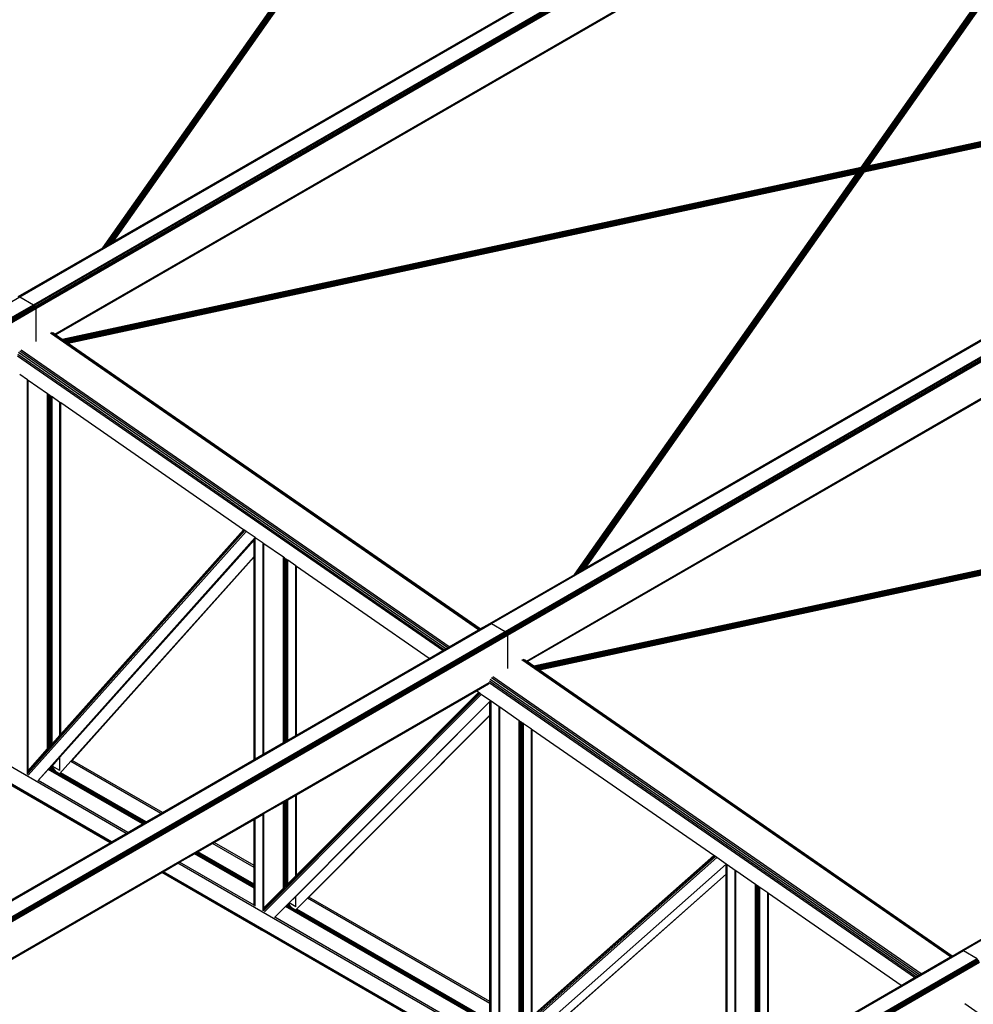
# Model space of a CAD drawing. Header units: millimetres. Extents: x 10 to 1250, y -62 to 528.
# Tile 692 of 909: x 611.85 to 614.09, y 515.1 to 517.4. Entities that reach past the tile are written whole.
import ezdxf

# ---------------------------------------------------------------- set-up
doc = ezdxf.new("R2010")
doc.units = ezdxf.units.MM
doc.header["$LTSCALE"] = 0.05

msp = doc.modelspace()

# ---------------------------------------------------------------- linework, layer by layer
at = {"color": 8}
for p, q in [((611.8527, 516.7528), (614.6215, 518.3513)), ((611.8547, 516.7521), (614.6235, 518.3506)), ((611.8868, 516.7336), (614.6556, 518.3321)), ((611.8888, 516.732), (614.6575, 518.3305)), ((611.8905, 516.7297), (614.6592, 518.3283)), ((611.8916, 516.7271), (614.6603, 518.3257)), ((611.892, 516.7246), (614.6607, 518.3232)), ((611.9367, 516.6644), (614.6184, 518.2127)), ((611.9381, 516.6634), (614.6179, 518.2106)), ((613.8253, 517.0546), (614.6315, 518.2)), ((613.8255, 517.0547), (614.6319, 518.2003)), ((613.8258, 517.0548), (614.6323, 518.2004)), ((613.8263, 517.0549), (614.6328, 518.2005)), ((613.8268, 517.0549), (614.6333, 518.2005)), ((613.8273, 517.0548), (614.6338, 518.2004)), ((613.8279, 517.0546), (614.6344, 518.2002)), ((613.8285, 517.0543), (614.6349, 518.2)), ((613.829, 517.054), (614.6355, 518.1996)), ((613.8302, 517.0544), (614.6361, 518.1992)), ((613.8316, 517.0552), (614.6366, 518.1987)), ((613.833, 517.0558), (614.6372, 518.1982)), ((613.8343, 517.0564), (614.6377, 518.1976)), ((613.8355, 517.0568), (614.6381, 518.197)), ((613.8366, 517.0571), (614.6386, 518.1963)), ((613.8376, 517.0573), (614.6389, 518.1956)), ((613.8385, 517.0575), (614.6392, 518.1949)), ((613.8394, 517.0577), (614.6395, 518.1942)), ((613.8402, 517.0578), (614.6397, 518.1935)), ((613.8409, 517.058), (614.6398, 518.1929)), ((613.8414, 517.0581), (614.6398, 518.1922)), ((613.8419, 517.0582), (614.6398, 518.1916)), ((613.8422, 517.0583), (614.6397, 518.1911)), ((612.05, 516.8673), (612.7148, 517.8124)), ((612.0505, 516.8676), (612.7158, 517.8134)), ((612.0512, 516.868), (612.7169, 517.8144)), ((612.052, 516.8685), (612.7181, 517.8154)), ((612.053, 516.8691), (612.7194, 517.8164)), ((612.0542, 516.8697), (612.7208, 517.8174)), ((612.0555, 516.8705), (612.7222, 517.8184)), ((612.0568, 516.8713), (612.7238, 517.8195)), ((612.0583, 516.8721), (612.7244, 517.819)), ((612.0598, 516.873), (612.7249, 517.8186)), ((612.0613, 516.8739), (612.7255, 517.818)), ((612.0629, 516.8748), (612.726, 517.8174)), ((612.0644, 516.8757), (612.7264, 517.8168)), ((612.0659, 516.8765), (612.7269, 517.8161)), ((612.0673, 516.8773), (612.7272, 517.8154)), ((612.0687, 516.8781), (612.7275, 517.8147)), ((612.0699, 516.8788), (612.7278, 517.814)), ((612.0711, 516.8795), (612.728, 517.8133)), ((612.072, 516.88), (612.7281, 517.8127)), ((612.0496, 516.8671), (612.7098, 517.8057)), ((612.0497, 516.8672), (612.7098, 517.8057)), ((612.0728, 516.8805), (612.7281, 517.812)), ((612.0735, 516.8809), (612.7281, 517.8114)), ((612.0739, 516.8812), (612.728, 517.8109)), ((612.0743, 516.8814), (612.7271, 517.8094)), ((612.0743, 516.8814), (613.6199, 517.7737)), ((611.9386, 516.663), (613.7412, 517.7037)), ((612.9575, 515.9876), (615.7263, 517.5861)), ((612.9595, 515.9869), (615.7282, 517.5854)), ((612.9916, 515.9684), (615.7603, 517.5669)), ((612.9936, 515.9668), (615.7623, 517.5653)), ((612.9952, 515.9645), (615.764, 517.563)), ((612.9964, 515.9619), (615.7651, 517.5605)), ((612.9968, 515.9594), (615.7655, 517.558)), ((613.8252, 517.0546), (614.1258, 517.4817)), ((613.8425, 517.0583), (614.1362, 517.4756)), ((613.0413, 515.8991), (615.7232, 517.4475)), ((613.0428, 515.8981), (615.7227, 517.4453)), ((615.3822, 517.3881), (613.829, 517.054)), ((615.3808, 517.3873), (613.8296, 517.0536)), ((615.3791, 517.3863), (613.8302, 517.0531)), ((615.3773, 517.3853), (613.8307, 517.0525)), ((615.3835, 517.3889), (613.8308, 517.0548)), ((615.3753, 517.3841), (613.8312, 517.052)), ((615.3733, 517.383), (613.8317, 517.0513)), ((615.3712, 517.3818), (613.8321, 517.0506)), ((615.3846, 517.3895), (613.8323, 517.0555)), ((615.3691, 517.3805), (613.8324, 517.05)), ((615.367, 517.3793), (613.8327, 517.0493)), ((615.3649, 517.3781), (613.833, 517.0486)), ((615.3629, 517.3769), (613.8332, 517.0479)), ((615.361, 517.3758), (613.8333, 517.0472)), ((613.8333, 517.0466), (615.3592, 517.3748)), ((615.3854, 517.39), (613.8336, 517.0561)), ((615.386, 517.3903), (613.8349, 517.0566)), ((615.3527, 517.3711), (613.8324, 517.044)), ((615.3532, 517.3713), (613.8325, 517.0442)), ((615.3539, 517.3718), (613.8327, 517.0445)), ((615.3549, 517.3724), (613.833, 517.0449)), ((615.3561, 517.3731), (613.8332, 517.0454)), ((615.3576, 517.3739), (613.8333, 517.046)), ((614.583, 517.2177), (613.8425, 517.0583)), ((614.5985, 517.2087), (613.8323, 517.0439)), ((613.8252, 517.0546), (611.9544, 516.6521)), ((613.8268, 517.0549), (611.9545, 516.6521)), ((613.8273, 517.0548), (611.9547, 516.6519)), ((613.8279, 517.0546), (611.955, 516.6517)), ((613.8285, 517.0543), (611.9554, 516.6514)), ((613.829, 517.054), (611.956, 516.651)), ((613.8282, 517.0533), (611.9565, 516.6506)), ((613.8267, 517.0524), (611.9572, 516.6502)), ((613.8253, 517.0514), (611.9579, 516.6497)), ((613.1592, 516.1046), (613.826, 517.0519)), ((613.1604, 516.1054), (613.8274, 517.0529)), ((613.1618, 516.1062), (613.829, 517.054)), ((613.1633, 516.107), (613.8296, 517.0536)), ((613.1648, 516.1079), (613.8302, 517.0531)), ((613.1663, 516.1088), (613.8307, 517.0525)), ((613.1679, 516.1097), (613.8312, 517.052)), ((613.1694, 516.1105), (613.8317, 517.0513)), ((613.1793, 516.1163), (614.835, 517.0722)), ((613.8253, 517.0546), (613.8252, 517.0546)), ((613.8255, 517.0547), (613.8253, 517.0546)), ((613.8258, 517.0548), (613.8255, 517.0547)), ((613.8258, 517.0548), (613.8263, 517.0549)), ((613.8355, 517.0568), (613.8355, 517.0568)), ((613.836, 517.0569), (613.8366, 517.0571)), ((613.8366, 517.0571), (613.8371, 517.0572)), ((613.8376, 517.0573), (613.8371, 517.0572)), ((613.8385, 517.0575), (613.8376, 517.0573)), ((613.8394, 517.0577), (613.8385, 517.0575)), ((613.8402, 517.0578), (613.8394, 517.0577)), ((613.8409, 517.058), (613.8402, 517.0578)), ((613.8414, 517.0581), (613.8409, 517.058)), ((613.8419, 517.0582), (613.8414, 517.0581)), ((613.8422, 517.0583), (613.8419, 517.0582)), ((613.8425, 517.0583), (613.8422, 517.0583)), ((613.824, 517.0504), (611.9587, 516.6491)), ((613.8227, 517.0494), (611.9595, 516.6486)), ((613.8215, 517.0484), (611.9604, 516.648)), ((613.8205, 517.0474), (611.9612, 516.6474)), ((613.8196, 517.0464), (611.9621, 516.6468)), ((613.8188, 517.0455), (611.9629, 516.6462)), ((613.8181, 517.0446), (611.9637, 516.6457)), ((613.8176, 517.0438), (611.9644, 516.6451)), ((611.9652, 516.6447), (613.817, 517.0431)), ((613.8165, 517.0424), (611.9658, 516.6442)), ((613.8161, 517.0418), (611.9664, 516.6438)), ((613.8158, 517.0412), (611.9669, 516.6435)), ((613.8155, 517.0408), (611.9673, 516.6432)), ((613.8152, 517.0405), (611.9676, 516.643)), ((613.8151, 517.0403), (611.9677, 516.6429)), ((613.815, 517.0402), (611.9678, 516.6428)), ((613.1546, 516.102), (613.815, 517.0402)), ((613.1547, 516.1021), (613.815, 517.0402)), ((613.155, 516.1022), (613.82, 517.0469)), ((613.1555, 516.1025), (613.821, 517.0479)), ((613.1562, 516.1029), (613.8221, 517.0489)), ((613.157, 516.1034), (613.8233, 517.0499)), ((613.158, 516.104), (613.8246, 517.0509)), ((613.1709, 516.1114), (613.8321, 517.0506)), ((613.1723, 516.1122), (613.8324, 517.05)), ((613.1737, 516.113), (613.8327, 517.0493)), ((613.1749, 516.1137), (613.833, 517.0486)), ((613.176, 516.1144), (613.8332, 517.0479)), ((613.177, 516.1149), (613.8333, 517.0472)), ((613.1778, 516.1154), (613.8333, 517.0466)), ((613.1785, 516.1158), (613.8333, 517.046)), ((613.1789, 516.1161), (613.8332, 517.0454)), ((613.1793, 516.1163), (613.8323, 517.0439)), ((613.815, 517.0402), (613.8151, 517.0403)), ((613.8151, 517.0403), (613.8152, 517.0405)), ((613.8152, 517.0405), (613.8155, 517.0408)), ((613.8155, 517.0408), (613.8158, 517.0412)), ((613.8158, 517.0412), (613.8161, 517.0418)), ((613.8161, 517.0418), (613.8165, 517.0424)), ((613.8165, 517.0424), (613.817, 517.0431)), ((613.817, 517.0431), (613.8176, 517.0438)), ((613.8176, 517.0438), (613.8181, 517.0446)), ((613.8181, 517.0446), (613.8185, 517.0451)), ((613.8185, 517.0451), (613.8188, 517.0455)), ((613.8188, 517.0455), (613.8192, 517.046)), ((613.8323, 517.0439), (613.8324, 517.044)), ((613.8324, 517.044), (613.8325, 517.0442)), ((613.8325, 517.0442), (613.8327, 517.0445)), ((613.8327, 517.0445), (613.833, 517.0449)), ((613.0433, 515.8977), (614.9562, 517.0022)), ((611.8511, 516.7525), (612.0496, 516.8671)), ((612.0496, 516.8671), (612.0497, 516.8672)), ((612.0497, 516.8672), (612.05, 516.8673)), ((612.05, 516.8673), (612.0505, 516.8676)), ((612.0505, 516.8676), (612.0512, 516.868)), ((612.0512, 516.868), (612.052, 516.8685)), ((612.052, 516.8685), (612.053, 516.8691)), ((612.053, 516.8691), (612.0542, 516.8697)), ((612.0542, 516.8697), (612.0555, 516.8705)), ((612.0555, 516.8705), (612.0568, 516.8713)), ((612.0568, 516.8713), (612.0583, 516.8721)), ((612.0583, 516.8721), (612.0598, 516.873)), ((612.0598, 516.873), (612.0613, 516.8739)), ((612.0613, 516.8739), (612.0629, 516.8748)), ((612.0629, 516.8748), (612.0644, 516.8757)), ((612.0644, 516.8757), (612.0659, 516.8765)), ((612.0659, 516.8765), (612.0673, 516.8773)), ((612.0673, 516.8773), (612.0687, 516.8781)), ((612.0687, 516.8781), (612.0699, 516.8788)), ((612.0699, 516.8788), (612.0711, 516.8795)), ((612.0711, 516.8795), (612.072, 516.88)), ((612.072, 516.88), (612.0728, 516.8805)), ((612.0728, 516.8805), (612.0735, 516.8809)), ((612.0735, 516.8809), (612.0739, 516.8812)), ((612.0743, 516.8814), (612.0739, 516.8812)), ((614.0631, 515.2219), (616.808, 516.8066)), ((614.0651, 515.2212), (616.808, 516.8048)), ((609.1454, 515.1879), (611.8547, 516.7521)), ((611.8527, 516.7528), (611.8547, 516.7521)), ((611.8547, 516.7521), (611.8868, 516.7336)), ((609.1775, 515.1693), (611.8868, 516.7336)), ((609.1794, 515.1677), (611.8888, 516.732)), ((609.1811, 515.1655), (611.8905, 516.7297)), ((611.8868, 516.7336), (611.8888, 516.732)), ((611.8888, 516.732), (611.8905, 516.7297)), ((611.8905, 516.7297), (611.8916, 516.7271)), ((609.1822, 515.1629), (611.8916, 516.7271)), ((609.1826, 515.1604), (611.892, 516.7246)), ((611.8916, 516.7271), (611.892, 516.7246)), ((611.892, 516.7246), (611.892, 516.6472)), ((612.9295, 515.972), (611.9263, 516.667)), ((612.932, 515.9735), (611.9294, 516.6681)), ((611.9367, 516.6644), (611.932, 516.6676)), ((611.9381, 516.6634), (611.9367, 516.6644)), ((611.9386, 516.663), (611.9381, 516.6634)), ((611.9544, 516.6521), (611.9386, 516.663)), ((611.9545, 516.6521), (611.9544, 516.6521)), ((611.9547, 516.6519), (611.9545, 516.6521)), ((611.955, 516.6517), (611.9547, 516.6519)), ((611.9554, 516.6514), (611.955, 516.6517)), ((611.956, 516.651), (611.9554, 516.6514)), ((611.9565, 516.6506), (611.956, 516.651)), ((611.9572, 516.6502), (611.9565, 516.6506)), ((611.9579, 516.6497), (611.9572, 516.6502)), ((611.9587, 516.6491), (611.9579, 516.6497)), ((611.9595, 516.6486), (611.9587, 516.6491)), ((611.9604, 516.648), (611.9595, 516.6486)), ((611.9612, 516.6474), (611.9604, 516.648)), ((611.9621, 516.6468), (611.9612, 516.6474)), ((611.9629, 516.6462), (611.9621, 516.6468)), ((611.9637, 516.6457), (611.9629, 516.6462)), ((611.9644, 516.6451), (611.9637, 516.6457)), ((611.9652, 516.6447), (611.9644, 516.6451)), ((611.9658, 516.6442), (611.9652, 516.6447)), ((611.9664, 516.6438), (611.9658, 516.6442)), ((611.9669, 516.6435), (611.9664, 516.6438)), ((611.9673, 516.6432), (611.9669, 516.6435)), ((611.9676, 516.643), (611.9673, 516.6432)), ((611.9677, 516.6429), (611.9676, 516.643)), ((611.9678, 516.6428), (611.9677, 516.6429)), ((612.933, 515.9741), (611.9678, 516.6428)), ((612.8453, 515.9234), (611.8494, 516.6134)), ((612.8488, 515.9254), (611.8502, 516.6173)), ((612.8529, 515.9278), (611.8519, 516.6213)), ((612.8571, 515.9303), (611.8545, 516.6249)), ((612.8608, 515.9324), (611.8576, 516.6274)), ((611.8725, 516.5576), (611.8545, 516.5701)), ((611.8725, 515.6404), (611.8725, 516.5576)), ((611.8742, 516.5564), (611.8725, 516.5576)), ((611.8742, 515.6423), (611.8742, 516.5564)), ((611.92, 516.5247), (611.8742, 516.5564)), ((611.92, 515.6996), (611.92, 516.5247)), ((611.9214, 516.5237), (611.92, 516.5247)), ((611.9214, 515.6988), (611.9214, 516.5237)), ((611.9223, 516.5231), (611.9214, 516.5237)), ((611.9223, 515.6983), (611.9223, 516.5231)), ((611.9251, 516.5212), (611.9223, 516.5231)), ((611.9251, 515.6992), (611.9251, 516.5212)), ((611.9278, 516.5193), (611.9251, 516.5212)), ((611.9278, 515.7023), (611.9278, 516.5193)), ((611.9288, 516.5186), (611.9278, 516.5193)), ((611.9288, 515.7033), (611.9288, 516.5186)), ((611.9302, 516.5176), (611.9288, 516.5186)), ((611.9302, 515.7049), (611.9302, 516.5176)), ((611.9488, 516.5047), (611.9302, 516.5176)), ((611.9488, 515.7258), (611.9488, 516.5047)), ((611.9505, 516.5035), (611.9488, 516.5047)), ((611.9505, 515.7277), (611.9505, 516.5035)), ((612.3789, 516.2067), (611.9505, 516.5035)), ((614.9304, 516.2892), (613.0589, 515.8869)), ((614.932, 516.2894), (613.0591, 515.8868)), ((614.9325, 516.2893), (613.0593, 515.8866)), ((614.9331, 516.2891), (613.0596, 515.8864)), ((614.9337, 516.2889), (613.06, 515.8861)), ((614.9342, 516.2885), (613.0605, 515.8858)), ((614.9334, 516.2878), (613.0611, 515.8853)), ((614.9319, 516.2869), (613.0618, 515.8849)), ((614.9305, 516.2859), (613.0625, 515.8844)), ((614.9292, 516.2849), (613.0633, 515.8838)), ((614.9279, 516.2839), (613.0641, 515.8833)), ((614.9267, 516.2829), (613.0649, 515.8827)), ((614.9257, 516.2819), (613.0658, 515.8821)), ((614.9248, 516.281), (613.0666, 515.8815)), ((614.924, 516.28), (613.0675, 515.881)), ((614.9234, 516.2792), (613.0683, 515.8804)), ((614.9228, 516.2784), (613.069, 515.8799)), ((613.0697, 515.8794), (614.9222, 516.2776)), ((614.9218, 516.2769), (613.0704, 515.8789)), ((614.9213, 516.2763), (613.071, 515.8785)), ((614.921, 516.2758), (613.0714, 515.8782)), ((614.9207, 516.2753), (613.0718, 515.8779)), ((614.9204, 516.275), (613.0721, 515.8777)), ((614.9203, 516.2748), (613.0723, 515.8776)), ((614.9202, 516.2747), (613.0724, 515.8775)), ((611.8725, 515.6348), (612.382, 516.2046)), ((611.8742, 515.6405), (612.3799, 516.206)), ((611.8744, 515.6319), (612.3848, 516.2027)), ((611.9505, 515.7277), (612.3789, 516.2067)), ((612.3799, 516.206), (612.3789, 516.2067)), ((612.382, 516.2046), (612.3799, 516.206)), ((612.3848, 516.2027), (612.382, 516.2046)), ((612.4059, 516.188), (612.3848, 516.2027)), ((611.8969, 515.6189), (612.4059, 516.188)), ((611.929, 515.6538), (612.4034, 516.1843)), ((611.9488, 515.6739), (612.4034, 516.1822)), ((612.4034, 516.1843), (612.4041, 516.1851)), ((612.4034, 516.1822), (612.4034, 516.1843)), ((612.4034, 516.1822), (612.4041, 516.183)), ((612.4034, 516.1439), (612.4034, 516.1822)), ((612.4041, 516.1851), (612.4041, 516.1858)), ((612.4041, 516.183), (612.4041, 516.1851)), ((612.4041, 516.1447), (612.4041, 516.183)), ((612.4062, 516.1878), (612.4059, 516.188)), ((612.4062, 515.6699), (612.4062, 516.1878)), ((612.4249, 516.1749), (612.4062, 516.1878)), ((612.4249, 515.6807), (612.4249, 516.1749)), ((612.4266, 516.1737), (612.4249, 516.1749)), ((612.4266, 515.6817), (612.4266, 516.1737)), ((612.4724, 516.142), (612.4266, 516.1737)), ((611.9481, 515.6348), (612.4034, 516.1439)), ((611.9773, 515.6665), (612.4034, 516.143)), ((612.4034, 516.1439), (612.4041, 516.1447)), ((612.4034, 516.143), (612.4034, 516.1439)), ((612.4034, 516.143), (612.4041, 516.1438)), ((612.4034, 515.6683), (612.4034, 516.143)), ((612.4041, 516.1438), (612.4041, 516.1447)), ((612.4041, 515.6687), (612.4041, 516.1438)), ((612.4724, 515.7081), (612.4724, 516.142)), ((612.4747, 516.1404), (612.4724, 516.142)), ((612.4747, 515.7095), (612.4747, 516.1404)), ((612.4775, 516.1385), (612.4747, 516.1404)), ((612.4775, 515.7111), (612.4775, 516.1385)), ((612.4802, 516.1365), (612.4775, 516.1385)), ((612.4802, 515.7127), (612.4802, 516.1365)), ((612.4811, 516.1359), (612.4802, 516.1365)), ((612.4811, 515.7132), (612.4811, 516.1359)), ((612.4826, 516.1349), (612.4811, 516.1359)), ((612.4826, 515.714), (612.4826, 516.1349)), ((612.5012, 516.122), (612.4826, 516.1349)), ((612.0696, 515.4756), (610.9758, 516.1071)), ((612.104, 515.4954), (611.0101, 516.127)), ((612.5012, 515.7248), (612.5012, 516.122)), ((612.5029, 516.1208), (612.5012, 516.122)), ((612.5029, 515.7258), (612.5029, 516.1208)), ((612.814, 515.9053), (612.5029, 516.1208)), ((613.1604, 516.1054), (613.1618, 516.1062)), ((613.1618, 516.1062), (613.1633, 516.107)), ((613.1633, 516.107), (613.1648, 516.1079)), ((613.1648, 516.1079), (613.1663, 516.1088)), ((613.1663, 516.1088), (613.1679, 516.1097)), ((613.1679, 516.1097), (613.1694, 516.1105)), ((613.1694, 516.1105), (613.1709, 516.1114)), ((613.1709, 516.1114), (613.1723, 516.1122)), ((613.1723, 516.1122), (613.1737, 516.113)), ((613.1737, 516.113), (613.1749, 516.1137)), ((613.1749, 516.1137), (613.176, 516.1144)), ((613.176, 516.1144), (613.177, 516.1149)), ((613.177, 516.1149), (613.1778, 516.1154)), ((613.1778, 516.1154), (613.1785, 516.1158)), ((613.1785, 516.1158), (613.1789, 516.1161)), ((613.1793, 516.1163), (613.1789, 516.1161)), ((612.0663, 515.4737), (610.9724, 516.1052)), ((612.0671, 515.4742), (610.9733, 516.1057)), ((612.9558, 515.9873), (613.1546, 516.102)), ((613.1546, 516.102), (613.1547, 516.1021)), ((613.1547, 516.1021), (613.155, 516.1022)), ((613.155, 516.1022), (613.1555, 516.1025)), ((613.1555, 516.1025), (613.1562, 516.1029)), ((613.1562, 516.1029), (613.157, 516.1034)), ((613.157, 516.1034), (613.158, 516.104)), ((613.158, 516.104), (613.1592, 516.1046)), ((613.1592, 516.1046), (613.1604, 516.1054)), ((610.2482, 514.4233), (612.9575, 515.9876)), ((610.2501, 514.4226), (612.9595, 515.9869)), ((610.2823, 514.4041), (612.9916, 515.9684)), ((612.8608, 515.9324), (612.9295, 515.972)), ((612.9295, 515.972), (612.932, 515.9735)), ((612.932, 515.9735), (612.933, 515.9741)), ((612.933, 515.9741), (612.9558, 515.9873)), ((612.9558, 515.9873), (612.9575, 515.9876)), ((612.9575, 515.9876), (612.9595, 515.9869)), ((612.9595, 515.9869), (612.9916, 515.9684)), ((612.9916, 515.9684), (612.9936, 515.9668)), ((610.2842, 514.4025), (612.9936, 515.9668)), ((610.2859, 514.4003), (612.9952, 515.9645)), ((610.287, 514.3977), (612.9964, 515.9619)), ((610.2874, 514.3952), (612.9968, 515.9594)), ((612.9936, 515.9668), (612.9952, 515.9645)), ((612.9952, 515.9645), (612.9964, 515.9619)), ((612.9964, 515.9619), (612.9968, 515.9594)), ((612.9968, 515.9594), (612.9968, 515.8818)), ((612.814, 515.9053), (612.8453, 515.9234)), ((612.8453, 515.9234), (612.8488, 515.9254)), ((612.8488, 515.9254), (612.8529, 515.9278)), ((612.8529, 515.9278), (612.8571, 515.9303)), ((612.8571, 515.9303), (612.8608, 515.9324)), ((612.5029, 515.7258), (612.814, 515.9053)), ((614.0349, 515.2062), (613.0311, 515.9016)), ((614.0374, 515.2077), (613.0342, 515.9027)), ((613.0413, 515.8991), (613.0368, 515.9022)), ((613.0428, 515.8981), (613.0413, 515.8991)), ((613.0433, 515.8977), (613.0428, 515.8981)), ((613.0589, 515.8869), (613.0433, 515.8977)), ((613.0591, 515.8868), (613.0589, 515.8869)), ((613.0593, 515.8866), (613.0591, 515.8868)), ((613.0596, 515.8864), (613.0593, 515.8866)), ((613.06, 515.8861), (613.0596, 515.8864)), ((613.0605, 515.8858), (613.06, 515.8861)), ((613.0611, 515.8853), (613.0605, 515.8858)), ((613.0618, 515.8849), (613.0611, 515.8853)), ((613.0625, 515.8844), (613.0618, 515.8849)), ((613.0633, 515.8838), (613.0625, 515.8844)), ((613.0641, 515.8833), (613.0633, 515.8838)), ((613.0649, 515.8827), (613.0641, 515.8833)), ((613.0658, 515.8821), (613.0649, 515.8827)), ((613.0666, 515.8815), (613.0658, 515.8821)), ((613.0675, 515.881), (613.0666, 515.8815)), ((613.0683, 515.8804), (613.0675, 515.881)), ((613.069, 515.8799), (613.0683, 515.8804)), ((613.0697, 515.8794), (613.069, 515.8799)), ((613.0704, 515.8789), (613.0697, 515.8794)), ((613.071, 515.8785), (613.0704, 515.8789)), ((613.0714, 515.8782), (613.071, 515.8785)), ((613.0718, 515.8779), (613.0714, 515.8782)), ((613.0721, 515.8777), (613.0718, 515.8779)), ((613.0723, 515.8776), (613.0721, 515.8777)), ((613.0724, 515.8775), (613.0723, 515.8776)), ((614.0384, 515.2082), (613.0724, 515.8775)), ((613.9583, 515.162), (612.9567, 515.8559)), ((613.9625, 515.1644), (612.9593, 515.8595)), ((613.9662, 515.1665), (612.9624, 515.862)), ((610.332, 514.3348), (612.9545, 515.8489)), ((610.3334, 514.3338), (612.9539, 515.8468)), ((612.9242, 515.829), (612.9528, 515.8455)), ((613.9507, 515.1576), (612.9542, 515.848)), ((613.9542, 515.1596), (612.955, 515.8519)), ((612.4256, 515.3143), (612.9328, 515.823)), ((612.4283, 515.3121), (612.9356, 515.821)), ((612.5029, 515.5858), (612.9242, 515.829)), ((612.5029, 515.3974), (612.9295, 515.8253)), ((612.5029, 515.3975), (612.9295, 515.8253)), ((612.5029, 515.3955), (612.9306, 515.8245)), ((612.9295, 515.8253), (612.9242, 515.829)), ((612.9306, 515.8245), (612.9295, 515.8253)), ((612.9295, 515.8253), (612.9295, 515.8253)), ((612.9328, 515.823), (612.9306, 515.8245)), ((612.9356, 515.821), (612.9328, 515.823)), ((612.9572, 515.8061), (612.9356, 515.821)), ((612.4514, 515.2988), (612.9572, 515.8061)), ((612.5012, 515.348), (612.9558, 515.804)), ((612.9558, 515.804), (612.9565, 515.8047)), ((612.9558, 515.7722), (612.9558, 515.804)), ((612.9565, 515.8047), (612.9576, 515.8058)), ((612.9565, 515.8047), (612.9565, 515.8052)), ((612.9565, 515.7729), (612.9565, 515.8047)), ((612.9576, 515.8058), (612.9572, 515.8061)), ((612.9582, 515.8054), (612.9576, 515.8058)), ((612.9582, 515.7746), (612.9582, 515.8054)), ((612.9586, 515.8051), (612.9582, 515.8054)), ((612.9586, 515.775), (612.9586, 515.8051)), ((612.9773, 515.7922), (612.9586, 515.8051)), ((612.9773, 514.9951), (612.9773, 515.7922)), ((612.979, 515.791), (612.9773, 515.7922)), ((612.979, 514.9996), (612.979, 515.791)), ((613.0248, 515.7593), (612.979, 515.791)), ((612.5007, 515.3157), (612.9558, 515.7722)), ((612.5319, 515.3463), (612.9558, 515.7714)), ((612.9558, 515.7722), (612.9565, 515.7729)), ((612.9558, 515.7714), (612.9565, 515.7722)), ((612.9558, 515.7714), (612.9558, 515.7722)), ((612.9558, 515.1016), (612.9558, 515.7714)), ((612.9565, 515.7729), (612.9582, 515.7746)), ((612.9565, 515.7722), (612.9582, 515.7739)), ((612.9565, 515.7722), (612.9565, 515.7729)), ((612.9565, 515.1012), (612.9565, 515.7722)), ((612.9582, 515.7746), (612.9586, 515.775)), ((612.9582, 515.7739), (612.9582, 515.7746)), ((612.9582, 515.7739), (612.9586, 515.7743)), ((612.9582, 515.1002), (612.9582, 515.7739)), ((612.9586, 515.7743), (612.9586, 515.775)), ((612.9586, 515.1), (612.9586, 515.7743)), ((613.0248, 515.0618), (613.0248, 515.7593)), ((613.0262, 515.7583), (613.0248, 515.7593)), ((613.0262, 515.061), (613.0262, 515.7583)), ((613.0271, 515.7577), (613.0262, 515.7583)), ((613.0271, 515.0604), (613.0271, 515.7577)), ((613.0299, 515.7557), (613.0271, 515.7577)), ((613.0299, 515.0588), (613.0299, 515.7557)), ((613.0326, 515.7538), (613.0299, 515.7557)), ((613.0326, 515.0572), (613.0326, 515.7538)), ((613.0335, 515.7532), (613.0326, 515.7538)), ((613.0335, 515.0567), (613.0335, 515.7532)), ((613.035, 515.7522), (613.0335, 515.7532)), ((613.035, 515.0559), (613.035, 515.7522)), ((613.0536, 515.7393), (613.035, 515.7522)), ((613.0536, 515.0657), (613.0536, 515.7393)), ((613.0553, 515.7381), (613.0536, 515.7393)), ((613.0553, 515.0672), (613.0553, 515.7381)), ((613.4804, 515.4436), (613.0553, 515.7381)), ((611.9302, 515.7049), (611.9488, 515.7258)), ((611.9488, 515.7258), (611.9505, 515.7277)), ((612.4811, 515.7132), (612.4826, 515.714)), ((612.4826, 515.714), (612.5012, 515.7248)), ((612.5012, 515.7248), (612.5029, 515.7258)), ((611.8742, 515.6423), (611.92, 515.6935)), ((611.9214, 515.6988), (611.92, 515.6996)), ((611.92, 515.6949), (611.92, 515.6996)), ((611.9208, 515.6945), (611.92, 515.6949)), ((611.92, 515.6935), (611.92, 515.6949)), ((611.92, 515.6935), (611.9208, 515.6945)), ((611.9208, 515.6945), (611.9214, 515.6951)), ((611.9223, 515.6983), (611.9214, 515.6988)), ((611.9214, 515.6951), (611.9214, 515.6988)), ((611.9214, 515.6951), (611.9223, 515.6961)), ((611.9223, 515.6961), (611.9251, 515.6992)), ((611.9223, 515.6961), (611.9223, 515.6983)), ((611.9251, 515.6992), (611.9278, 515.7023)), ((611.9278, 515.7023), (611.9288, 515.7033)), ((611.9288, 515.7033), (611.9302, 515.7049)), ((612.4266, 515.6817), (612.4724, 515.7081)), ((612.4724, 515.7081), (612.4747, 515.7095)), ((612.4747, 515.7095), (612.4775, 515.7111)), ((612.4775, 515.7111), (612.4802, 515.7127)), ((612.4802, 515.7127), (612.4811, 515.7132)), ((611.9304, 515.6532), (611.9488, 515.6739)), ((611.9488, 515.6425), (611.9488, 515.6739)), ((612.1888, 515.5444), (612.4034, 515.6683)), ((612.4034, 515.6683), (612.4041, 515.6687)), ((612.4041, 515.6687), (612.4062, 515.6699)), ((612.4062, 515.6699), (612.4249, 515.6807)), ((612.4249, 515.6807), (612.4266, 515.6817)), ((611.8979, 515.619), (611.9213, 515.6452)), ((611.9213, 515.6452), (611.9226, 515.6466)), ((612.1424, 515.5176), (611.9213, 515.6452)), ((611.9226, 515.6466), (611.9241, 515.6483)), ((612.1442, 515.5186), (611.9226, 515.6466)), ((611.9241, 515.6483), (611.9256, 515.6499)), ((612.1464, 515.5199), (611.9241, 515.6483)), ((611.9256, 515.6499), (611.9268, 515.6513)), ((611.937, 515.6433), (611.9256, 515.6499)), ((611.9268, 515.6513), (611.929, 515.6538)), ((611.9343, 515.647), (611.9268, 515.6513)), ((611.9292, 515.6537), (611.929, 515.6538)), ((611.9292, 515.6537), (611.929, 515.6538)), ((611.929, 515.6538), (611.929, 515.6538)), ((611.93, 515.6528), (611.9292, 515.6537)), ((611.93, 515.6528), (611.9304, 515.6532)), ((611.9343, 515.647), (611.93, 515.6528)), ((611.9488, 515.6425), (611.9304, 515.6532)), ((611.937, 515.6433), (611.9343, 515.647)), ((612.1848, 515.5421), (611.9744, 515.6636)), ((611.975, 515.6639), (611.9773, 515.6665)), ((612.1888, 515.5444), (611.9773, 515.6665)), ((611.8725, 515.6404), (611.8742, 515.6423)), ((611.8725, 515.6386), (611.8742, 515.6405)), ((611.8725, 515.6386), (611.8725, 515.6404)), ((611.8725, 515.6348), (611.8725, 515.6386)), ((611.8725, 515.6334), (611.8725, 515.6348)), ((611.8725, 515.633), (611.8725, 515.6334)), ((611.8742, 515.6405), (611.8742, 515.6423)), ((611.8742, 515.6397), (611.8742, 515.6405)), ((611.9397, 515.6396), (611.937, 515.6433)), ((612.1486, 515.5212), (611.9496, 515.636)), ((612.1504, 515.5222), (611.951, 515.6374)), ((611.8979, 515.619), (611.8976, 515.6192)), ((612.108, 515.4977), (611.8979, 515.619)), ((612.4826, 515.574), (612.5012, 515.5848)), ((612.5012, 515.5848), (612.5029, 515.5858)), ((612.5012, 515.3958), (612.5012, 515.5848)), ((612.5029, 515.3975), (612.5029, 515.5858)), ((612.4266, 515.5417), (612.4724, 515.5681)), ((612.4724, 515.5681), (612.4747, 515.5695)), ((612.4724, 515.3668), (612.4724, 515.5681)), ((612.4747, 515.5695), (612.4775, 515.5711)), ((612.4747, 515.3793), (612.4747, 515.5695)), ((612.4775, 515.5711), (612.4802, 515.5727)), ((612.4775, 515.3778), (612.4775, 515.5711)), ((612.4802, 515.5727), (612.4811, 515.5732)), ((612.4802, 515.3762), (612.4802, 515.5727)), ((612.4811, 515.5732), (612.4826, 515.574)), ((612.4811, 515.3756), (612.4811, 515.5732)), ((612.4826, 515.3771), (612.4826, 515.574)), ((612.1504, 515.5222), (612.1848, 515.5421)), ((612.1848, 515.5421), (612.1888, 515.5444)), ((612.4041, 515.5287), (612.4062, 515.5299)), ((612.4062, 515.5299), (612.4249, 515.5407)), ((612.4062, 515.3248), (612.4062, 515.5299)), ((612.4249, 515.5407), (612.4266, 515.5417)), ((612.4249, 515.3192), (612.4249, 515.5407)), ((612.4266, 515.3209), (612.4266, 515.5417)), ((612.108, 515.4977), (612.1424, 515.5176)), ((612.1424, 515.5176), (612.1442, 515.5186)), ((612.1442, 515.5186), (612.1464, 515.5199)), ((612.1464, 515.5199), (612.1486, 515.5212)), ((612.1486, 515.5212), (612.1504, 515.5222)), ((612.3101, 515.4744), (612.4034, 515.5283)), ((612.4034, 515.5283), (612.4041, 515.5287)), ((612.4034, 515.4205), (612.4034, 515.5283)), ((612.4041, 515.4201), (612.4041, 515.5287)), ((612.0696, 515.4756), (612.104, 515.4954)), ((612.104, 515.4954), (612.108, 515.4977)), ((610.2465, 514.423), (612.0663, 515.4737)), ((612.0663, 515.4737), (612.0671, 515.4742)), ((612.0671, 515.4742), (612.0696, 515.4756)), ((612.2717, 515.4522), (612.306, 515.4721)), ((612.306, 515.4721), (612.3101, 515.4744)), ((612.4034, 515.4159), (612.306, 515.4721)), ((612.4034, 515.4205), (612.3101, 515.4744)), ((612.2292, 515.4278), (612.2636, 515.4476)), ((612.2636, 515.4476), (612.2654, 515.4487)), ((612.4034, 515.3669), (612.2636, 515.4476)), ((612.2654, 515.4487), (612.2676, 515.4499)), ((612.4034, 515.369), (612.2654, 515.4487)), ((612.2676, 515.4499), (612.2698, 515.4512)), ((612.4034, 515.3715), (612.2676, 515.4499)), ((612.2698, 515.4512), (612.2717, 515.4522)), ((612.4034, 515.3741), (612.2698, 515.4512)), ((612.4034, 515.3762), (612.2717, 515.4522)), ((612.979, 514.9994), (613.4805, 515.4435)), ((612.979, 514.9974), (613.4818, 515.4426)), ((612.9797, 514.9944), (613.4841, 515.441)), ((612.9825, 514.9921), (613.4871, 515.439)), ((613.0553, 515.0672), (613.4804, 515.4436)), ((613.4805, 515.4435), (613.4804, 515.4436)), ((613.4818, 515.4426), (613.4805, 515.4435)), ((613.4841, 515.441), (613.4818, 515.4426)), ((613.4871, 515.439), (613.4841, 515.441)), ((613.5091, 515.4237), (613.4871, 515.439)), ((612.1909, 515.4056), (612.2252, 515.4254)), ((612.2252, 515.4254), (612.2292, 515.4278)), ((613.3199, 514.7934), (612.2252, 515.4254)), ((612.4034, 515.3272), (612.2292, 515.4278)), ((612.4041, 515.4201), (612.4034, 515.4205)), ((612.4034, 515.4159), (612.4034, 515.4205)), ((612.4041, 515.4154), (612.4034, 515.4159)), ((612.4034, 515.3762), (612.4034, 515.4159)), ((612.4041, 515.4154), (612.4041, 515.4201)), ((612.4041, 515.3758), (612.4041, 515.4154)), ((613.0062, 514.9784), (613.5091, 515.4237)), ((613.0536, 515.0199), (613.509, 515.4231)), ((613.509, 515.4231), (613.5094, 515.4235)), ((613.509, 515.4001), (613.509, 515.4231)), ((613.5094, 515.4235), (613.5091, 515.4237)), ((613.5097, 515.4233), (613.5094, 515.4235)), ((613.5097, 515.4007), (613.5097, 515.4233)), ((613.5114, 515.4221), (613.5097, 515.4233)), ((613.5114, 515.4022), (613.5114, 515.4221)), ((613.5118, 515.4218), (613.5114, 515.4221)), ((613.5118, 515.4026), (613.5118, 515.4218)), ((613.5305, 515.4089), (613.5118, 515.4218)), ((610.3339, 514.3335), (612.1875, 515.4037)), ((612.1875, 515.4037), (612.1884, 515.4042)), ((612.4206, 515.2691), (612.1875, 515.4037)), ((612.1884, 515.4042), (612.1909, 515.4056)), ((613.2831, 514.7721), (612.1884, 515.4042)), ((613.2856, 514.7736), (612.1909, 515.4056)), ((612.4826, 515.3771), (612.5012, 515.3958)), ((612.4826, 515.377), (612.5012, 515.3957)), ((612.4826, 515.3751), (612.5012, 515.3938)), ((612.5012, 515.3958), (612.5029, 515.3975)), ((612.5012, 515.3957), (612.5029, 515.3974)), ((612.5012, 515.3957), (612.5012, 515.3958)), ((612.5012, 515.3938), (612.5012, 515.3957)), ((612.5012, 515.3938), (612.5029, 515.3955)), ((612.5029, 515.3974), (612.5029, 515.3975)), ((612.5029, 515.3955), (612.5029, 515.3974)), ((613.0534, 514.9966), (613.509, 515.4001)), ((613.087, 515.0259), (613.509, 515.3996)), ((613.509, 515.4001), (613.5097, 515.4007)), ((613.509, 515.3996), (613.5097, 515.4002)), ((613.509, 515.3996), (613.509, 515.4001)), ((613.509, 514.9026), (613.509, 515.3996)), ((613.5097, 515.4007), (613.5114, 515.4022)), ((613.5097, 515.4002), (613.5114, 515.4017)), ((613.5097, 515.4002), (613.5097, 515.4007)), ((613.5097, 514.903), (613.5097, 515.4002)), ((613.5114, 515.4022), (613.5118, 515.4026)), ((613.5114, 515.4017), (613.5114, 515.4022)), ((613.5114, 515.4017), (613.5118, 515.4021)), ((613.5114, 514.904), (613.5114, 515.4017)), ((613.5118, 515.4021), (613.5118, 515.4026)), ((613.5118, 514.9042), (613.5118, 515.4021)), ((613.5305, 514.915), (613.5305, 515.4089)), ((613.5322, 515.4077), (613.5305, 515.4089)), ((613.5322, 514.916), (613.5322, 515.4077)), ((613.578, 515.376), (613.5322, 515.4077)), ((612.4041, 515.3758), (612.4034, 515.3762)), ((612.4034, 515.3741), (612.4034, 515.3762)), ((612.4041, 515.3736), (612.4034, 515.3741)), ((612.4034, 515.3715), (612.4034, 515.3741)), ((612.4041, 515.3711), (612.4034, 515.3715)), ((612.4034, 515.369), (612.4034, 515.3715)), ((612.4041, 515.3686), (612.4034, 515.369)), ((612.4034, 515.3669), (612.4034, 515.369)), ((612.4041, 515.3736), (612.4041, 515.3758)), ((612.4041, 515.3711), (612.4041, 515.3736)), ((612.4041, 515.3686), (612.4041, 515.3711)), ((612.4041, 515.3665), (612.4041, 515.3686)), ((612.4724, 515.3668), (612.4747, 515.3692)), ((612.4724, 515.3667), (612.4747, 515.3691)), ((612.4775, 515.3778), (612.4747, 515.3793)), ((612.4747, 515.3747), (612.4747, 515.3793)), ((612.4775, 515.3731), (612.4747, 515.3747)), ((612.4747, 515.3692), (612.4747, 515.3747)), ((612.4747, 515.3692), (612.4775, 515.3719)), ((612.4747, 515.3691), (612.4775, 515.3718)), ((612.4747, 515.3672), (612.4775, 515.37)), ((612.4747, 515.3691), (612.4747, 515.3692)), ((612.4747, 515.3672), (612.4747, 515.3691)), ((612.4775, 515.3731), (612.4775, 515.3778)), ((612.4775, 515.3719), (612.4802, 515.3747)), ((612.4775, 515.3718), (612.4802, 515.3746)), ((612.4775, 515.3719), (612.4775, 515.3731)), ((612.4775, 515.37), (612.4802, 515.3728)), ((612.4775, 515.3718), (612.4775, 515.3719)), ((612.4775, 515.37), (612.4775, 515.3718)), ((612.4811, 515.3756), (612.4802, 515.3762)), ((612.4802, 515.3747), (612.4802, 515.3762)), ((612.4802, 515.3747), (612.4811, 515.3756)), ((612.4802, 515.3746), (612.4811, 515.3755)), ((612.4802, 515.3746), (612.4802, 515.3747)), ((612.4802, 515.3728), (612.4802, 515.3746)), ((612.4802, 515.3728), (612.4811, 515.3737)), ((612.4811, 515.3756), (612.4826, 515.3771)), ((612.4812, 515.3756), (612.4811, 515.3756)), ((612.4811, 515.3755), (612.4811, 515.3756)), ((612.4811, 515.3755), (612.4812, 515.3756)), ((612.4811, 515.3737), (612.4811, 515.3755)), ((612.4811, 515.3737), (612.4824, 515.3749)), ((612.4812, 515.3756), (612.4826, 515.377)), ((612.4824, 515.3749), (612.4812, 515.3756)), ((612.4824, 515.3749), (612.4826, 515.3751)), ((612.4826, 515.377), (612.4826, 515.3771)), ((612.4826, 515.3751), (612.4826, 515.377)), ((613.578, 514.9424), (613.578, 515.376)), ((613.5804, 515.3744), (613.578, 515.376)), ((613.5804, 514.9438), (613.5804, 515.3744)), ((613.5831, 515.3725), (613.5804, 515.3744)), ((613.5831, 514.9454), (613.5831, 515.3725)), ((613.5859, 515.3705), (613.5831, 515.3725)), ((613.5859, 514.9469), (613.5859, 515.3705)), ((613.5868, 515.3699), (613.5859, 515.3705)), ((613.5868, 514.9475), (613.5868, 515.3699)), ((613.5882, 515.3689), (613.5868, 515.3699)), ((613.5882, 514.9483), (613.5882, 515.3689)), ((613.6069, 515.356), (613.5882, 515.3689)), ((612.4041, 515.3665), (612.4034, 515.3669)), ((612.4034, 515.3272), (612.4034, 515.3669)), ((612.4041, 515.3268), (612.4041, 515.3665)), ((612.4266, 515.3209), (612.4724, 515.3668)), ((612.4266, 515.3208), (612.4724, 515.3667)), ((612.4266, 515.3189), (612.4724, 515.3649)), ((612.4724, 515.3649), (612.4747, 515.3672)), ((612.4724, 515.3667), (612.4724, 515.3668)), ((612.4724, 515.3649), (612.4724, 515.3667)), ((612.4858, 515.3325), (612.5012, 515.348)), ((612.5012, 515.3236), (612.5012, 515.348)), ((612.5295, 515.3438), (612.5319, 515.3463)), ((612.9558, 515.1016), (612.5319, 515.3463)), ((613.6069, 514.9591), (613.6069, 515.356)), ((613.6086, 515.3548), (613.6069, 515.356)), ((613.6086, 514.9601), (613.6086, 515.3548)), ((613.9194, 515.1395), (613.6086, 515.3548)), ((612.4041, 515.3268), (612.4034, 515.3272)), ((612.4041, 515.3266), (612.4041, 515.3268)), ((612.4523, 515.299), (612.4774, 515.3241)), ((612.4774, 515.3241), (612.4788, 515.3255)), ((612.9558, 515.0479), (612.4774, 515.3241)), ((612.4788, 515.3255), (612.4804, 515.3271)), ((612.9558, 515.0501), (612.4788, 515.3255)), ((612.4804, 515.3271), (612.482, 515.3287)), ((612.9558, 515.0526), (612.4804, 515.3271)), ((612.482, 515.3287), (612.4833, 515.3301)), ((612.4889, 515.3247), (612.482, 515.3287)), ((612.4833, 515.3301), (612.4844, 515.3311)), ((612.4863, 515.3283), (612.4833, 515.3301)), ((612.4844, 515.3311), (612.4858, 515.3325)), ((612.4863, 515.3283), (612.4844, 515.3311)), ((612.5012, 515.3236), (612.4858, 515.3325)), ((612.4889, 515.3247), (612.4863, 515.3283)), ((612.4914, 515.3211), (612.4889, 515.3247)), ((612.9558, 515.0969), (612.5288, 515.3435)), ((614.0615, 515.2215), (614.26, 515.3362)), ((612.4249, 515.3192), (612.4266, 515.3209)), ((612.4249, 515.3191), (612.4266, 515.3208)), ((612.4249, 515.3191), (612.4249, 515.3192)), ((612.4249, 515.3172), (612.4249, 515.3191)), ((612.4249, 515.3172), (612.4266, 515.3189)), ((612.4249, 515.3148), (612.4249, 515.3172)), ((612.4255, 515.3145), (612.4249, 515.3148)), ((612.4249, 515.3141), (612.4249, 515.3148)), ((612.4266, 515.3208), (612.4266, 515.3209)), ((612.4266, 515.3189), (612.4266, 515.3208)), ((612.4266, 515.3182), (612.4266, 515.3189)), ((612.4523, 515.299), (612.452, 515.2991)), ((612.9558, 515.0083), (612.4523, 515.299)), ((612.9558, 515.0551), (612.5023, 515.317)), ((612.9558, 515.0573), (612.5037, 515.3183)), ((612.4211, 515.2684), (612.4206, 515.2691)), ((612.4214, 515.2686), (612.4206, 515.2691)), ((612.4215, 515.2686), (612.4211, 515.2684)), ((612.4211, 515.2684), (612.4214, 515.2686)), ((612.4215, 515.2686), (612.4214, 515.2686)), ((612.9719, 514.9508), (612.4215, 515.2686)), ((611.3538, 513.6576), (614.0631, 515.2219)), ((611.3558, 513.6569), (614.0651, 515.2212)), ((614.0349, 515.2062), (614.0374, 515.2077)), ((614.0374, 515.2077), (614.0384, 515.2082)), ((614.0384, 515.2082), (614.0615, 515.2215)), ((614.0615, 515.2215), (614.0631, 515.2219)), ((614.0631, 515.2219), (614.0651, 515.2212)), ((614.0651, 515.2212), (614.0972, 515.2026)), ((611.3879, 513.6384), (614.0972, 515.2026)), ((611.3899, 513.6368), (614.0992, 515.201)), ((611.3915, 513.6345), (614.1009, 515.1988)), ((611.3927, 513.632), (614.102, 515.1962)), ((611.393, 513.6295), (614.1024, 515.1937)), ((613.9662, 515.1665), (614.0349, 515.2062)), ((613.9542, 515.1596), (613.9583, 515.162)), ((613.9583, 515.162), (613.9625, 515.1644)), ((613.9625, 515.1644), (613.9662, 515.1665)), ((613.6086, 514.9601), (613.9194, 515.1395)), ((613.9194, 515.1395), (613.9507, 515.1576)), ((613.9507, 515.1576), (613.9542, 515.1596)), ((612.9565, 515.1012), (612.9558, 515.1016)), ((612.9558, 515.0969), (612.9558, 515.1016)), ((612.9565, 515.0965), (612.9558, 515.0969)), ((612.9558, 515.0573), (612.9558, 515.0969)), ((612.9582, 515.1002), (612.9565, 515.1012)), ((612.9565, 515.0965), (612.9565, 515.1012)), ((612.9582, 515.0956), (612.9565, 515.0965)), ((612.9565, 515.0569), (612.9565, 515.0965)), ((612.9586, 515.1), (612.9582, 515.1002)), ((612.9582, 515.0956), (612.9582, 515.1002)), ((612.9586, 515.0953), (612.9582, 515.0956)), ((612.9582, 515.0559), (612.9582, 515.0956)), ((612.9586, 515.0953), (612.9586, 515.1)), ((612.9586, 515.0557), (612.9586, 515.0953)), ((615.0459, 514.4185), (614.068, 515.096))]:
    msp.add_line(p, q, dxfattribs=at)

doc.saveas('drawing.dxf')
